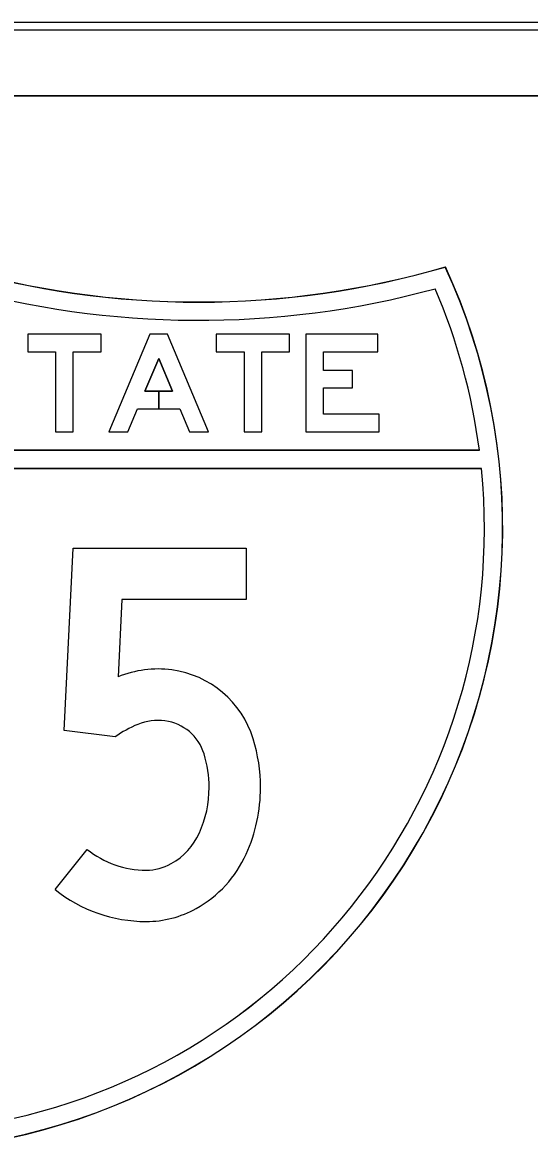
# Model space of a CAD drawing. Extents: x 1806251 to 1809821, y 414895 to 422886.
# Drawn here: x 1809677.7488 to 1809677.8524, y 414992.5106 to 414992.7406 of the extents above; entities that cross this region are included whole.
import ezdxf

# ---------------------------------------------------------------- set-up
doc = ezdxf.new("R2010")
doc.units = 0
for name, color, linetype in [('GSBWFILL', 7, 'Continuous'), ('GSCOLORFILL', 7, 'Continuous'), ('GSOUTLINE', 7, 'Continuous')]:
    doc.layers.add(name, color=color, linetype=linetype)

msp = doc.modelspace()

# ---------------------------------------------------------------- linework, layer by layer
at = {"layer": 'GSBWFILL'}
for p, q in [((1809678.0155928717, 414992.7405728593), (1809677.1745928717, 414992.7405728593)), ((1809677.1745928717, 414992.7255728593), (1809678.0155928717, 414992.7255728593))]:
    msp.add_line(p, q, dxfattribs=at)
for points in [[(1809677.7498737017, 414992.6732972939), (1809677.7555736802, 414992.6732972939), (1809677.7555736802, 414992.65689731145), (1809677.7591736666, 414992.65689731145), (1809677.7591736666, 414992.6732972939), (1809677.764873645, 414992.6732972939), (1809677.764873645, 414992.67689729), (1809677.7498737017, 414992.67689729)], [(1809677.7794453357, 414992.6651973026), (1809677.77663695, 414992.6651973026), (1809677.77663695, 414992.6615973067), (1809677.780957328, 414992.6615973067), (1809677.7829313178, 414992.65689731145), (1809677.786835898, 414992.65689731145), (1809677.7784359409, 414992.67689729), (1809677.7748359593, 414992.67689729), (1809677.7664360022, 414992.65689731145), (1809677.7703405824, 414992.65689731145), (1809677.7723145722, 414992.6615973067), (1809677.7766359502, 414992.6615973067), (1809677.7766359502, 414992.6651973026), (1809677.7738265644, 414992.6651973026), (1809677.7766359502, 414992.6718862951)], [(1809677.788398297, 414992.6732972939), (1809677.7940982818, 414992.6732972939), (1809677.7940982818, 414992.65689731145), (1809677.797698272, 414992.65689731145), (1809677.797698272, 414992.6732972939), (1809677.8033982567, 414992.6732972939), (1809677.8033982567, 414992.67689729), (1809677.788398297, 414992.67689729)], [(1809677.8217181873, 414992.66049730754), (1809677.8103182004, 414992.66049730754), (1809677.8103182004, 414992.66587670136), (1809677.8162181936, 414992.66587670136), (1809677.8162181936, 414992.6694766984), (1809677.8103182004, 414992.6694766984), (1809677.8103182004, 414992.6732972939), (1809677.8214181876, 414992.6732972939), (1809677.8214181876, 414992.67689729), (1809677.8067182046, 414992.67689729), (1809677.8067182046, 414992.65689731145), (1809677.8217181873, 414992.65689731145)]]:
    msp.add_lwpolyline(points, close=True, dxfattribs=at)
for points in [[(1809677.6267172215, 414992.6531473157), (1809677.8421693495, 414992.6531473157)], [(1809677.842596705, 414992.64939732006), (1809677.6262898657, 414992.64939732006)], [(1809677.7677298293, 414992.59455677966), (1809677.7572824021, 414992.5958740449), (1809677.7591369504, 414992.63314733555), (1809677.7945124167, 414992.63314733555), (1809677.7945124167, 414992.6226473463), (1809677.7691274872, 414992.6226473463), (1809677.7683403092, 414992.60682639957)], [(1809677.755443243, 414992.56338829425), (1809677.7620163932, 414992.5715762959)]]:
    msp.add_lwpolyline(points, dxfattribs=at)
for centre, radius, start, end in [((1809677.7848359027, 414992.86344922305), 0.17999980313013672, 253.74288799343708, 286.2577751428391), ((1809677.7194433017, 414992.6372619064), 0.1274998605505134, 276.75723207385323, 24.753122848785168), ((1809677.7848359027, 414992.86344922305), 0.1837497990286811, 254.08357246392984, 285.2357303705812), ((1809677.7194433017, 414992.6372619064), 0.12374986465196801, 7.375242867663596, 23.273338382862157), ((1809677.7194433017, 414992.6372619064), 0.12374986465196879, 276.96299556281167, 5.627701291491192), ((1809677.7764822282, 414992.58715367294), 0.021290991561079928, 82.3677440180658, 112.483133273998), ((1809677.7766247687, 414992.58821739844), 0.02021775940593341, 17.15394402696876, 82.36774401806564), ((1809677.7764822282, 414992.58715367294), 0.01079101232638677, 82.36774401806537, 112.48313327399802), ((1809677.7766247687, 414992.58821739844), 0.009717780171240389, 17.153944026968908, 82.36774401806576), ((1809677.78122268, 414992.5756996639), 0.023187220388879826, 112.48313327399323, 125.58491927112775), ((1809677.7637231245, 414992.5842350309), 0.03372004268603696, 359.9999999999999, 17.15394402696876), ((1809677.7637231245, 414992.5842350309), 0.023220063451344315, 359.99999999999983, 17.15394402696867), ((1809677.7642772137, 414992.5842350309), 0.02266597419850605, 335.7675930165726, 2.842170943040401e-14), ((1809677.7642772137, 414992.5842350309), 0.03316595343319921, 335.7675930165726, 2.842170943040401e-14), ((1809677.772605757, 414992.5804863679), 0.01353267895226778, 299.09099460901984, 335.7675930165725), ((1809677.7740750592, 414992.5865976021), 0.019262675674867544, 231.24349656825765, 270), ((1809677.772605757, 414992.5804863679), 0.024032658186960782, 299.09099460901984, 335.7675930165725), ((1809677.7740750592, 414992.5778455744), 0.010510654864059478, 269.99999999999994, 299.09099460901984), ((1809677.7740750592, 414992.5865976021), 0.029762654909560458, 231.2434039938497, 270.00000000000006), ((1809677.7740750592, 414992.5778455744), 0.021010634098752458, 269.9999999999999, 299.09099460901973)]:
    msp.add_arc(centre, radius, start, end, dxfattribs=at)
at = {"layer": 'GSCOLORFILL'}
for p, q in [((1809678.0155928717, 414992.7405728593), (1809677.1745928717, 414992.7405728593)), ((1809678.0155928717, 414992.7405728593), (1809677.1745928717, 414992.7405728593)), ((1809678.0155928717, 414992.7405728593), (1809677.1745928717, 414992.7405728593)), ((1809677.1745928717, 414992.7390728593), (1809678.0155928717, 414992.7390728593)), ((1809677.1745928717, 414992.7255728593), (1809678.0155928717, 414992.7255728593))]:
    msp.add_line(p, q, dxfattribs=at)
for points in [[(1809677.7498737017, 414992.6732972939), (1809677.7555736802, 414992.6732972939), (1809677.7555736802, 414992.65689731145), (1809677.7591736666, 414992.65689731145), (1809677.7591736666, 414992.6732972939), (1809677.764873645, 414992.6732972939), (1809677.764873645, 414992.67689729), (1809677.7498737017, 414992.67689729)], [(1809677.7794453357, 414992.6651973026), (1809677.77663695, 414992.6651973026), (1809677.77663695, 414992.6615973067), (1809677.780957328, 414992.6615973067), (1809677.7829313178, 414992.65689731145), (1809677.786835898, 414992.65689731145), (1809677.7784359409, 414992.67689729), (1809677.7748359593, 414992.67689729), (1809677.7664360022, 414992.65689731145), (1809677.7703405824, 414992.65689731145), (1809677.7723145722, 414992.6615973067), (1809677.7766359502, 414992.6615973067), (1809677.7766359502, 414992.6651973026), (1809677.7738265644, 414992.6651973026), (1809677.7766359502, 414992.6718862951)], [(1809677.788398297, 414992.6732972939), (1809677.7940982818, 414992.6732972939), (1809677.7940982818, 414992.65689731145), (1809677.797698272, 414992.65689731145), (1809677.797698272, 414992.6732972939), (1809677.8033982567, 414992.6732972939), (1809677.8033982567, 414992.67689729), (1809677.788398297, 414992.67689729)], [(1809677.8217181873, 414992.66049730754), (1809677.8103182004, 414992.66049730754), (1809677.8103182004, 414992.66587670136), (1809677.8162181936, 414992.66587670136), (1809677.8162181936, 414992.6694766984), (1809677.8103182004, 414992.6694766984), (1809677.8103182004, 414992.6732972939), (1809677.8214181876, 414992.6732972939), (1809677.8214181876, 414992.67689729), (1809677.8067182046, 414992.67689729), (1809677.8067182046, 414992.65689731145), (1809677.8217181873, 414992.65689731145)]]:
    msp.add_lwpolyline(points, close=True, dxfattribs=at)
for points in [[(1809677.8421693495, 414992.6531473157), (1809677.6267172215, 414992.6531473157)], [(1809677.6267172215, 414992.6531473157), (1809677.8421693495, 414992.6531473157)], [(1809677.6262898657, 414992.64939732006), (1809677.842596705, 414992.64939732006)], [(1809677.842596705, 414992.64939732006), (1809677.6262898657, 414992.64939732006)], [(1809677.7677298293, 414992.59455677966), (1809677.7572824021, 414992.5958740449), (1809677.7591369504, 414992.63314733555), (1809677.7945124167, 414992.63314733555), (1809677.7945124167, 414992.6226473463), (1809677.7691274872, 414992.6226473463), (1809677.7683403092, 414992.60682639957)], [(1809677.755443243, 414992.56338829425), (1809677.7620163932, 414992.5715762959)]]:
    msp.add_lwpolyline(points, dxfattribs=at)
for centre, radius, start, end in [((1809677.7848359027, 414992.86344922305), 0.1799998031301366, 253.74222485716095, 286.257775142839), ((1809677.7848359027, 414992.86344922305), 0.18003930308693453, 253.74589063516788, 286.24694121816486), ((1809677.7848359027, 414992.86344922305), 0.17999980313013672, 253.7428879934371, 286.2577751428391), ((1809677.7194433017, 414992.6372619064), 0.1274998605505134, 276.75723207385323, 24.753122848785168), ((1809677.7194433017, 414992.6372619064), 0.1274998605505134, 276.7572320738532, 24.75312284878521), ((1809677.7194433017, 414992.6372619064), 0.1274603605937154, 276.759335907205, 24.737823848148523), ((1809677.7848359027, 414992.86344922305), 0.18374979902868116, 254.08292397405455, 285.23573037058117), ((1809677.7848359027, 414992.86344922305), 0.1837497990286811, 254.08357246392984, 285.2357303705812), ((1809677.7194433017, 414992.6372619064), 0.12374986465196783, 7.375242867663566, 23.273338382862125), ((1809677.7194433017, 414992.6372619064), 0.12374986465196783, 7.3752428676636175, 23.27333838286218), ((1809677.7194433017, 414992.6372619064), 0.12374986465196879, 276.9620626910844, 5.627701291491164), ((1809677.7194433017, 414992.6372619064), 0.12374986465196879, 276.96299556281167, 5.627701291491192), ((1809677.7764822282, 414992.58715367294), 0.02129099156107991, 82.36774401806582, 112.48313327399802), ((1809677.7766247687, 414992.58821739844), 0.02021775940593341, 17.15394402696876, 82.36774401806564), ((1809677.7764822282, 414992.58715367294), 0.01079101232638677, 82.36774401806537, 112.48313327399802), ((1809677.7766247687, 414992.58821739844), 0.009717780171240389, 17.153944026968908, 82.36774401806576), ((1809677.78122268, 414992.5756996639), 0.02318722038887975, 112.48313327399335, 125.58491927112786), ((1809677.7637231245, 414992.5842350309), 0.03372004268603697, 359.99999999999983, 17.15394402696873), ((1809677.7637231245, 414992.5842350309), 0.023220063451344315, 359.99999999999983, 17.15394402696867), ((1809677.7642772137, 414992.5842350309), 0.02266597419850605, 335.7675930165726, 2.842170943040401e-14), ((1809677.7642772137, 414992.5842350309), 0.03316595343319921, 335.7675930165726, 5.3290705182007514e-14), ((1809677.772605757, 414992.5804863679), 0.01353267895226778, 299.09099460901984, 335.7675930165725), ((1809677.7740750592, 414992.5865976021), 0.019262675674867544, 231.24349656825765, 270), ((1809677.772605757, 414992.5804863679), 0.024032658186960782, 299.09099460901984, 335.7675930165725), ((1809677.7740750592, 414992.5778455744), 0.010510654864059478, 269.99999999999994, 299.09099460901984), ((1809677.7740750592, 414992.5865976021), 0.029762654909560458, 231.2434039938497, 270.00000000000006), ((1809677.7740750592, 414992.5778455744), 0.021010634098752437, 269.9999999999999, 299.0909946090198)]:
    msp.add_arc(centre, radius, start, end, dxfattribs=at)
at = {"layer": 'GSOUTLINE'}
for p, q in [((1809678.0155928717, 414992.7405728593), (1809677.1745928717, 414992.7405728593)), ((1809678.0155928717, 414992.7255728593), (1809677.1745928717, 414992.7255728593))]:
    msp.add_line(p, q, dxfattribs=at)
for points in [[(1809677.7498737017, 414992.6732972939), (1809677.7555736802, 414992.6732972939), (1809677.7555736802, 414992.65689731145), (1809677.7591736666, 414992.65689731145), (1809677.7591736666, 414992.6732972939), (1809677.764873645, 414992.6732972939), (1809677.764873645, 414992.67689729), (1809677.7498737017, 414992.67689729)], [(1809677.7723145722, 414992.6615973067), (1809677.780957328, 414992.6615973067), (1809677.7829313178, 414992.65689731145), (1809677.786835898, 414992.65689731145), (1809677.7784359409, 414992.67689729), (1809677.7748359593, 414992.67689729), (1809677.7664360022, 414992.65689731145), (1809677.7703405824, 414992.65689731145)], [(1809677.788398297, 414992.6732972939), (1809677.7940982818, 414992.6732972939), (1809677.7940982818, 414992.65689731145), (1809677.797698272, 414992.65689731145), (1809677.797698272, 414992.6732972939), (1809677.8033982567, 414992.6732972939), (1809677.8033982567, 414992.67689729), (1809677.788398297, 414992.67689729)], [(1809677.8217181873, 414992.66049730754), (1809677.8103182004, 414992.66049730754), (1809677.8103182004, 414992.66587670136), (1809677.8162181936, 414992.66587670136), (1809677.8162181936, 414992.6694766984), (1809677.8103182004, 414992.6694766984), (1809677.8103182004, 414992.6732972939), (1809677.8214181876, 414992.6732972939), (1809677.8214181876, 414992.67689729), (1809677.8067182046, 414992.67689729), (1809677.8067182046, 414992.65689731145), (1809677.8217181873, 414992.65689731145)], [(1809677.7794453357, 414992.6651973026), (1809677.7766359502, 414992.6718862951), (1809677.7738265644, 414992.6651973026)]]:
    msp.add_lwpolyline(points, close=True, dxfattribs=at)
for points in [[(1809677.8421693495, 414992.6531473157), (1809677.6267172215, 414992.6531473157)], [(1809677.6262898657, 414992.64939732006), (1809677.842596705, 414992.64939732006)], [(1809677.7677298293, 414992.59455677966), (1809677.7572824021, 414992.5958740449), (1809677.7591369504, 414992.63314733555), (1809677.7945124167, 414992.63314733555), (1809677.7945124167, 414992.6226473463), (1809677.7691274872, 414992.6226473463), (1809677.7683403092, 414992.60682639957)], [(1809677.755443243, 414992.56338829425), (1809677.7620163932, 414992.5715762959)]]:
    msp.add_lwpolyline(points, dxfattribs=at)
for centre, radius, start, end in [((1809677.7848359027, 414992.86344922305), 0.1799998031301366, 253.74222485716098, 286.2577751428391), ((1809677.7194433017, 414992.6372619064), 0.12749986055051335, 276.75632703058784, 24.753122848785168), ((1809677.7848359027, 414992.86344922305), 0.1837497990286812, 254.08292397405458, 285.2357303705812), ((1809677.7194433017, 414992.6372619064), 0.12374986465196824, 7.375242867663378, 23.273338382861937), ((1809677.7194433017, 414992.6372619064), 0.12374986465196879, 276.9620626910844, 5.627701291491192), ((1809677.7764822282, 414992.58715367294), 0.02129099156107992, 82.36774401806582, 112.48313327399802), ((1809677.7766247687, 414992.58821739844), 0.020217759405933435, 17.1539440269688, 82.36774401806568), ((1809677.7764822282, 414992.58715367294), 0.010791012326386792, 82.36774401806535, 112.483133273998), ((1809677.7766247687, 414992.58821739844), 0.009717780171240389, 17.153944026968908, 82.36774401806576), ((1809677.78122268, 414992.5756996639), 0.023187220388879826, 112.48313327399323, 125.58491927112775), ((1809677.7637231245, 414992.5842350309), 0.03372004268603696, 359.9999999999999, 17.15394402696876), ((1809677.7637231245, 414992.5842350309), 0.023220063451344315, 359.99999999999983, 17.15394402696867), ((1809677.7642772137, 414992.5842350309), 0.02266597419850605, 335.7675930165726, 2.842170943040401e-14), ((1809677.7642772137, 414992.5842350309), 0.03316595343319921, 335.7675930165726, 2.842170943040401e-14), ((1809677.772605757, 414992.5804863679), 0.0135326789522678, 299.09099460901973, 335.7675930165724), ((1809677.7740750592, 414992.5865976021), 0.019262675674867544, 231.24349656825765, 270), ((1809677.772605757, 414992.5804863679), 0.024032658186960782, 299.09099460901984, 335.7675930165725), ((1809677.7740750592, 414992.5778455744), 0.010510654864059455, 270, 299.0909946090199), ((1809677.7740750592, 414992.5865976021), 0.029762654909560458, 231.2434039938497, 270.00000000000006), ((1809677.7740750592, 414992.5778455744), 0.021010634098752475, 269.9999999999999, 299.09099460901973)]:
    msp.add_arc(centre, radius, start, end, dxfattribs=at)

doc.saveas('drawing.dxf')
